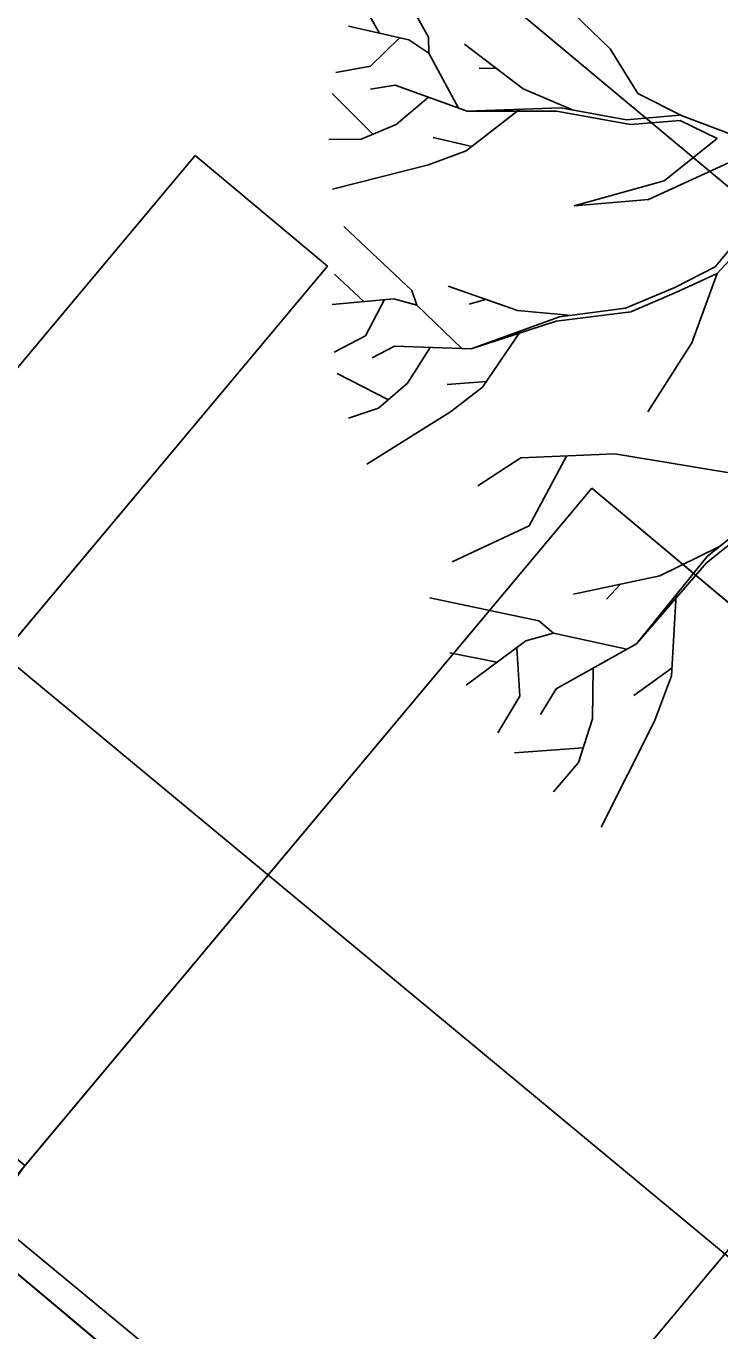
# Model space of a CAD drawing. Extents: x -438233 to -437334, y -1133133 to -1132623.
# Drawn here: x -438094.2 to -438090.98, y -1132977.21 to -1132971.16 of the extents above; entities that cross this region are included whole.
import ezdxf

# ---------------------------------------------------------------- set-up
doc = ezdxf.new("R2010")
doc.units = 0
for name, color, linetype in [('Vrstva 1', 7, 'Continuous'), ('Vrstva 10', 7, 'Continuous'), ('Vrstva 15', 7, 'Continuous'), ('Vrstva 50', 7, 'Continuous')]:
    doc.layers.add(name, color=color, linetype=linetype)

msp = doc.modelspace()

# ---------------------------------------------------------------- linework, layer by layer
at = {"layer": 'Vrstva 1'}
for p, q in [((-438092.3351, -1132971.2123), (-438092.5439, -1132970.8365)), ((-438092.5616, -1132971.1945), (-438092.6528, -1132971.0341)), ((-438091.4916, -1132971.2663), (-438091.6674, -1132971.0994)), ((-438092.4254, -1132971.2252), (-438092.7052, -1132971.1623)), ((-438092.4705, -1132971.2171), (-438092.6028, -1132971.3477)), ((-438092.3334, -1132971.2865), (-438092.4254, -1132971.2252)), ((-438092.3334, -1132971.2865), (-438092.3351, -1132971.2123)), ((-438091.8964, -1132971.4518), (-438092.1681, -1132971.2461)), ((-438092.1955, -1132971.5413), (-438092.3334, -1132971.2865)), ((-438091.3641, -1132971.4735), (-438091.4916, -1132971.2663)), ((-438092.6028, -1132971.3477), (-438092.7649, -1132971.3768)), ((-438092.0214, -1132971.3574), (-438092.1004, -1132971.3558)), ((-438092.4891, -1132971.4348), (-438092.6036, -1132971.4542)), ((-438092.1552, -1132971.5558), (-438092.4891, -1132971.4348)), ((-438092.5923, -1132971.6622), (-438092.7818, -1132971.4743)), ((-438092.3342, -1132971.4913), (-438092.485, -1132971.6171)), ((-438091.6633, -1132971.551), (-438091.8964, -1132971.4518)), ((-438091.3641, -1132971.4735), (-438091.1585, -1132971.5768)), ((-438091.9109, -1132971.5469), (-438092.1601, -1132971.7397)), ((-438091.7214, -1132971.5405), (-438092.1552, -1132971.5558)), ((-438091.7415, -1132971.555), (-438092.1552, -1132971.5558)), ((-438091.3988, -1132971.6179), (-438091.7415, -1132971.555)), ((-438091.4166, -1132971.5961), (-438091.7214, -1132971.5405)), ((-438092.485, -1132971.6171), (-438092.6471, -1132971.6848)), ((-438091.1682, -1132971.5985), (-438090.9956, -1132971.6816)), ((-438091.1585, -1132971.5768), (-438090.9247, -1132971.6655)), ((-438092.6471, -1132971.6848), (-438092.7963, -1132971.6864)), ((-438092.1343, -1132971.7195), (-438092.3125, -1132971.6784)), ((-438091.2424, -1132971.8784), (-438090.9956, -1132971.6816)), ((-438092.1601, -1132971.7397), (-438092.3351, -1132971.8042)), ((-438090.9069, -1132971.7776), (-438091.3141, -1132971.9654)), ((-438092.3351, -1132971.8042), (-438092.7794, -1132971.9163)), ((-438091.6593, -1132971.9937), (-438091.2424, -1132971.8784)), ((-438091.3141, -1132971.9654), (-438091.6593, -1132971.9937)), ((-438090.8045, -1132972.0364), (-438091.0061, -1132972.2767)), ((-438092.4125, -1132972.3856), (-438092.727, -1132972.0904)), ((-438090.7593, -1132972.0485), (-438090.9956, -1132972.3074)), ((-438091.0061, -1132972.2767), (-438091.1932, -1132972.3727)), ((-438092.6342, -1132972.4372), (-438092.7697, -1132972.3114)), ((-438090.9956, -1132972.3074), (-438091.1843, -1132972.3945)), ((-438090.9956, -1132972.3074), (-438091.1142, -1132972.6291)), ((-438092.3883, -1132972.4549), (-438092.4125, -1132972.3856)), ((-438091.9214, -1132972.4783), (-438092.2439, -1132972.3662)), ((-438091.1932, -1132972.3727), (-438091.4206, -1132972.4686)), ((-438091.3972, -1132972.4848), (-438091.1843, -1132972.3945)), ((-438092.4947, -1132972.4243), (-438092.781, -1132972.4509)), ((-438092.5399, -1132972.4315), (-438092.6262, -1132972.5961)), ((-438092.3883, -1132972.4549), (-438092.4947, -1132972.4243)), ((-438092.1794, -1132972.6549), (-438092.3883, -1132972.4549)), ((-438092.0697, -1132972.4275), (-438092.1455, -1132972.4501)), ((-438091.727, -1132972.509), (-438092.1367, -1132972.6565)), ((-438091.6698, -1132972.5017), (-438091.9214, -1132972.4783)), ((-438091.3972, -1132972.4848), (-438091.7432, -1132972.5291)), ((-438091.4206, -1132972.4686), (-438091.727, -1132972.509)), ((-438091.7432, -1132972.5291), (-438092.1367, -1132972.6565)), ((-438091.906, -1132972.5735), (-438092.0843, -1132972.8339)), ((-438092.6262, -1132972.5961), (-438092.7713, -1132972.6727)), ((-438092.4915, -1132972.6436), (-438092.5955, -1132972.6977)), ((-438092.1367, -1132972.6565), (-438092.4915, -1132972.6436)), ((-438091.1142, -1132972.6291), (-438091.3182, -1132972.9476)), ((-438092.327, -1132972.6501), (-438092.4318, -1132972.8162)), ((-438092.5197, -1132972.892), (-438092.7576, -1132972.771)), ((-438092.4318, -1132972.8162), (-438092.5665, -1132972.9307)), ((-438092.0657, -1132972.8073), (-438092.248, -1132972.8218)), ((-438092.0843, -1132972.8339), (-438092.2318, -1132972.9476)), ((-438092.5665, -1132972.9307), (-438092.706, -1132972.9775)), ((-438092.2318, -1132972.9476), (-438092.6197, -1132973.1912)), ((-438091.9069, -1132973.1621), (-438092.106, -1132973.2912)), ((-438091.4706, -1132973.1436), (-438091.9069, -1132973.1621)), ((-438091.6948, -1132973.1533), (-438091.8681, -1132973.4758)), ((-438090.7956, -1132973.2549), (-438091.4706, -1132973.1436)), ((-438091.5768, -1132973.3017), (-438094.4666, -1132976.7512)), ((-438091.5768, -1132973.3017), (-438066.2807, -1132994.4939)), ((-438090.7198, -1132973.3863), (-438091.0464, -1132973.6484)), ((-438090.7537, -1132973.3855), (-438091.0432, -1132973.6178)), ((-438091.8681, -1132973.4758), (-438092.2254, -1132973.6428)), ((-438090.9892, -1132973.5742), (-438091.2617, -1132973.7073)), ((-438091.0432, -1132973.6178), (-438091.3698, -1132974.0234)), ((-438091.0464, -1132973.6484), (-438091.3698, -1132974.0234)), ((-438091.2617, -1132973.7073), (-438091.6617, -1132973.7936)), ((-438091.4448, -1132973.746), (-438091.5093, -1132973.8161)), ((-438091.823, -1132973.9169), (-438092.3278, -1132973.8105)), ((-438091.1867, -1132973.7944), (-438091.2077, -1132974.1718)), ((-438091.7544, -1132973.9734), (-438091.8827, -1132974.0097)), ((-438091.7544, -1132973.9734), (-438091.823, -1132973.9169)), ((-438091.4149, -1132974.0476), (-438091.7544, -1132973.9734)), ((-438091.8827, -1132974.0097), (-438092.1601, -1132974.2137)), ((-438091.3698, -1132974.0234), (-438091.7432, -1132974.2314)), ((-438092.0173, -1132974.1081), (-438092.2351, -1132974.0645)), ((-438091.9246, -1132974.0435), (-438091.9109, -1132974.2661)), ((-438091.5706, -1132974.1347), (-438091.5738, -1132974.3709)), ((-438091.2045, -1132974.1339), (-438091.3827, -1132974.2621)), ((-438091.2077, -1132974.1718), (-438091.2867, -1132974.3814)), ((-438091.9109, -1132974.2661), (-438092.0125, -1132974.4355)), ((-438091.7432, -1132974.2314), (-438091.8157, -1132974.3508)), ((-438091.5738, -1132974.3709), (-438091.6399, -1132974.5725)), ((-438091.2867, -1132974.3814), (-438091.5343, -1132974.8725)), ((-438091.6174, -1132974.504), (-438091.9359, -1132974.5274)), ((-438091.6399, -1132974.5725), (-438091.7552, -1132974.708)), ((-438089.4688, -1132975.0677), (-438092.3586, -1132978.5172)), ((-438089.4688, -1132975.0677), (-438092.3586, -1132978.5172)), ((-438094.4666, -1132976.7512), (-438069.1706, -1132997.9434))]:
    msp.add_line(p, q, dxfattribs=at)
for points in [[(-438091.4166, -1132971.5961), (-438091.1706, -1132971.5743)], [(-438091.3988, -1132971.6179), (-438091.1682, -1132971.5985)]]:
    msp.add_lwpolyline(points, dxfattribs=at)
at = {"layer": 'Vrstva 10'}
for points in [[(-438092.752, -1132970.399), (-438076.4, -1132984.021)], [(-438095.722, -1132972.904), (-438079.649, -1132986.224)], [(-438097.077, -1132974.44), (-438080.864, -1132987.825)]]:
    msp.add_lwpolyline(points, dxfattribs=at)
at = {"layer": 'Vrstva 15'}
for p, q in [((-438093.4165, -1132971.7605), (-438096.0455, -1132974.8985)), ((-438093.4165, -1132971.7605), (-438092.8032, -1132972.2742)), ((-438092.8032, -1132972.2742), (-438095.4322, -1132975.4123))]:
    msp.add_line(p, q, dxfattribs=at)
msp.add_lwpolyline([(-438093.4165, -1132971.7605), (-438096.0455, -1132974.8985), (-438097.2719, -1132973.871), (-438097.5766, -1132974.2347), (-438094.4815, -1132976.8276), (-438094.2057, -1132976.4398), (-438095.4322, -1132975.4123), (-438092.8032, -1132972.2742)], close=True, dxfattribs=at)
at = {"layer": 'Vrstva 50'}
msp.add_lwpolyline([(-438091.5768, -1132973.3017), (-438066.2733, -1132994.5002), (-438069.1631, -1132997.9497), (-438094.4666, -1132976.7512)], close=True, dxfattribs=at)

doc.saveas('drawing.dxf')
